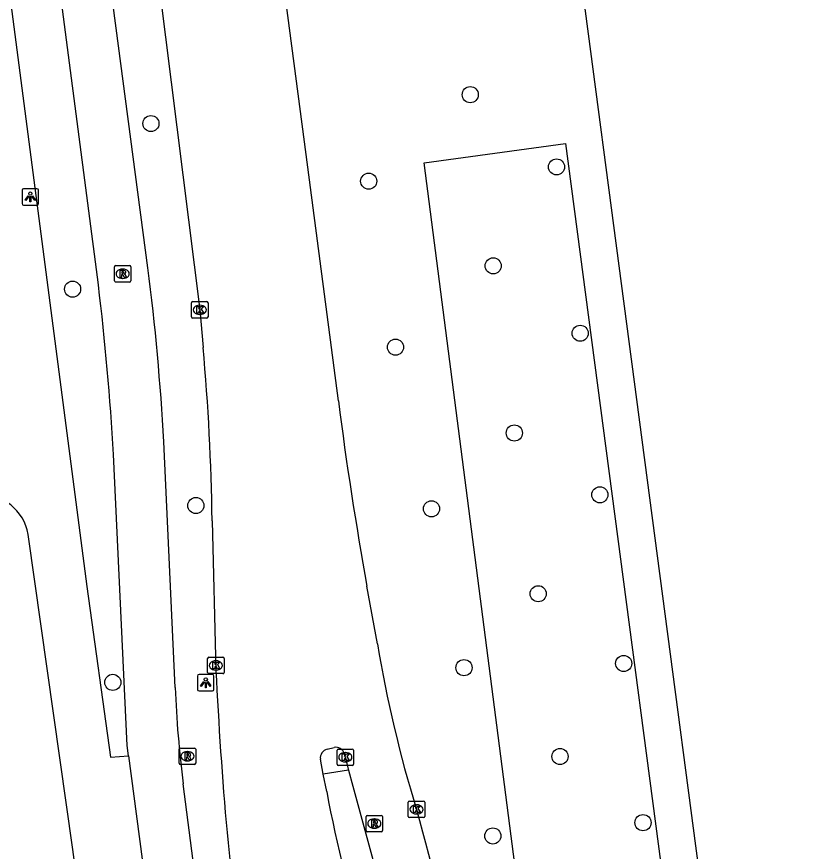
# Model space of a CAD drawing. Extents: x 160557 to 161245, y 385330 to 386505.
# Drawn here: x 161143.5 to 161192.1, y 385813.3 to 385863.9 of the extents above; entities that cross this region are included whole.
import ezdxf

# ---------------------------------------------------------------- set-up
doc = ezdxf.new("R2010")
doc.units = 0
for name, color, linetype in [('IMGEO_Berm_groen', 7, 'Continuous'), ('IMGEO_Boom', 7, 'Continuous'), ('IMGEO_Fietspad_gesloten', 7, 'Continuous'), ('IMGEO_Kolk', 7, 'Continuous'), ('IMGEO_Lichtpunt', 7, 'Continuous'), ('IMGEO_OVBaan_gesloten', 7, 'Continuous'), ('IMGEO_Rijbaan_regionaal_gesloten', 7, 'Continuous'), ('IMGEO_Rioolput', 7, 'Continuous'), ('IMGEO_Verkeerseiland_gesloten', 7, 'Continuous'), ('IMGEO_Voetpad_open', 7, 'Continuous')]:
    doc.layers.add(name, color=color, linetype=linetype)

msp = doc.modelspace()

# ---------------------------------------------------------------- linework, layer by layer
at = {"layer": 'IMGEO_Berm_groen'}
msp.add_lwpolyline([(161176.794, 385856.248), (161185.746, 385788.543), (161176.97, 385787.315), (161168.216, 385855.075), (161176.794, 385856.248)], dxfattribs=at)
at = {"layer": 'IMGEO_Boom'}
for centre in [(161171.014, 385859.211), (161151.642, 385857.458), (161176.25, 385854.829), (161164.854, 385853.963), (161172.407, 385848.826), (161146.889, 385847.415), (161177.683, 385844.736), (161166.479, 385843.894), (161173.688, 385838.684), (161178.878, 385834.937), (161154.369, 385834.284), (161168.663, 385834.087), (161175.137, 385828.933), (161170.634, 385824.447), (161180.323, 385824.704), (161149.328, 385823.555), (161176.458, 385819.057), (161181.493, 385815.044), (161172.384, 385814.237)]:
    msp.add_circle(centre, 0.489, dxfattribs=at)
at = {"layer": 'IMGEO_Fietspad_gesloten'}
for points in [[(161148.452, 385847.677), (161138.394, 385924.653), (161138.05, 385927.289), (161136.446, 385938.828), (161135.875, 385944.268), (161133.517, 385961.082), (161129.434, 385991.971), (161128.166, 386002.978), (161126.999, 386010.941), (161125.68, 386021.034), (161123.854, 386033.968), (161119.01, 386071.603), (161113.888, 386108.427), (161111.412, 386121.611), (161110.531, 386125.651)], [(161151.452, 385848.709), (161143.69, 385907.496), (161141.35, 385925.019), (161118.602, 386095.351), (161117.244, 386105.163), (161114.201, 386122.678), (161114.101, 386123.435), (161114.09, 386123.518), (161114.029, 386123.972), (161114.019, 386124.048), (161114.009, 386124.124), (161113.973, 386124.396), (161113.936, 386124.668)], [(161153.109, 385823.25), (161152.42, 385838.155)], [(161150.29, 385819.102), (161150.208, 385819.722), (161149.367, 385837.379)], [(161150.29, 385819.102), (161155.533, 385779.346), (161155.867, 385776.371), (161156.899, 385762.386), (161157.208, 385759.496)], [(161160.791, 385753.141), (161160.025, 385761.199), (161158.851, 385776.764), (161153.599, 385817.399)]]:
    msp.add_lwpolyline(points, dxfattribs=at)
for centre, radius, start, end in [((161014.099, 385830.79), 138.517, 3.04798, 7.43289), ((160993.975, 385828.762), 155.631, 3.17409, 6.98095), ((161224.598, 385826.291), 71.554, 182.43573, 187.13856)]:
    msp.add_arc(centre, radius, start, end, dxfattribs=at)
at = {"layer": 'IMGEO_Kolk'}
for p, q in [((161154.18, 385846.656), (161155.032, 385846.656)), ((161154.105, 385845.73), (161154.105, 385846.582)), ((161154.593, 385846.436), (161154.618, 385846.436)), ((161155.106, 385846.582), (161155.106, 385845.73)), ((161155.032, 385845.656), (161154.18, 385845.656)), ((161154.616, 385845.876), (161154.591, 385845.876)), ((161155.083, 385824.158), (161155.083, 385825.01)), ((161155.158, 385825.084), (161156.01, 385825.084)), ((161155.571, 385824.864), (161155.596, 385824.864)), ((161156.084, 385825.01), (161156.084, 385824.158)), ((161156.01, 385824.084), (161155.158, 385824.084)), ((161155.594, 385824.304), (161155.569, 385824.304)), ((161162.932, 385818.586), (161162.932, 385819.438)), ((161163.007, 385819.512), (161163.859, 385819.512)), ((161163.42, 385819.292), (161163.445, 385819.292)), ((161163.933, 385819.438), (161163.933, 385818.586)), ((161163.859, 385818.512), (161163.007, 385818.512)), ((161163.443, 385818.732), (161163.418, 385818.732)), ((161167.252, 385815.426), (161167.252, 385816.278)), ((161167.327, 385816.352), (161168.179, 385816.352)), ((161168.253, 385816.278), (161168.253, 385815.426)), ((161167.74, 385816.132), (161167.765, 385816.132)), ((161168.179, 385815.352), (161167.327, 385815.352)), ((161167.763, 385815.572), (161167.738, 385815.572))]:
    msp.add_line(p, q, dxfattribs=at)
for points in [[(161154.18, 385846.656), (161155.032, 385846.656)], [(161154.105, 385845.73), (161154.105, 385846.582)], [(161154.426, 385846.356), (161154.549, 385846.356), (161154.549, 385846.205), (161154.679, 385846.356), (161154.843, 385846.356), (161154.697, 385846.205), (161154.85, 385845.956), (161154.698, 385845.956), (161154.613, 385846.12), (161154.549, 385846.053), (161154.549, 385845.956), (161154.426, 385845.956), (161154.426, 385846.356)], [(161155.106, 385846.582), (161155.106, 385845.73)], [(161155.032, 385845.656), (161154.18, 385845.656)], [(161155.083, 385824.158), (161155.083, 385825.01)], [(161155.158, 385825.084), (161156.01, 385825.084)], [(161156.084, 385825.01), (161156.084, 385824.158)], [(161155.404, 385824.784), (161155.527, 385824.784), (161155.527, 385824.633), (161155.657, 385824.784), (161155.821, 385824.784), (161155.675, 385824.633), (161155.828, 385824.384), (161155.676, 385824.384), (161155.591, 385824.548), (161155.527, 385824.481), (161155.527, 385824.384), (161155.404, 385824.384), (161155.404, 385824.784)], [(161156.01, 385824.084), (161155.158, 385824.084)], [(161162.932, 385818.586), (161162.932, 385819.438)], [(161163.007, 385819.512), (161163.859, 385819.512)], [(161163.933, 385819.438), (161163.933, 385818.586)], [(161163.253, 385819.212), (161163.376, 385819.212), (161163.376, 385819.061), (161163.506, 385819.212), (161163.67, 385819.212), (161163.524, 385819.061), (161163.677, 385818.812), (161163.525, 385818.812), (161163.44, 385818.976), (161163.376, 385818.909), (161163.376, 385818.812), (161163.253, 385818.812), (161163.253, 385819.212)], [(161163.859, 385818.512), (161163.007, 385818.512)], [(161167.252, 385815.426), (161167.252, 385816.278)], [(161167.327, 385816.352), (161168.179, 385816.352)], [(161168.253, 385816.278), (161168.253, 385815.426)], [(161167.573, 385816.052), (161167.696, 385816.052), (161167.696, 385815.901), (161167.826, 385816.052), (161167.99, 385816.052), (161167.844, 385815.901), (161167.997, 385815.652), (161167.845, 385815.652), (161167.76, 385815.816), (161167.696, 385815.749), (161167.696, 385815.652), (161167.573, 385815.652), (161167.573, 385816.052)], [(161168.179, 385815.352), (161167.327, 385815.352)]]:
    msp.add_lwpolyline(points, dxfattribs=at)
for centre, start, end in [((161154.182, 385846.58), 91.552, 178.448), ((161154.182, 385846.58), 91.552, 178.448), ((161155.03, 385846.58), 1.552, 88.448), ((161155.03, 385846.58), 1.552, 88.448), ((161154.182, 385845.732), 181.552, 268.448), ((161154.182, 385845.732), 181.552, 268.448), ((161155.03, 385845.732), 271.552, 358.448), ((161155.03, 385845.732), 271.552, 358.448), ((161155.16, 385825.008), 91.552, 178.448), ((161155.16, 385825.008), 91.552, 178.448), ((161156.008, 385825.008), 1.552, 88.448), ((161156.008, 385825.008), 1.552, 88.448), ((161155.16, 385824.16), 181.552, 268.448), ((161155.16, 385824.16), 181.552, 268.448), ((161156.008, 385824.16), 271.552, 358.448), ((161156.008, 385824.16), 271.552, 358.448), ((161163.009, 385819.436), 91.552, 178.448), ((161163.009, 385819.436), 91.552, 178.448), ((161163.857, 385819.436), 1.552, 88.448), ((161163.857, 385819.436), 1.552, 88.448), ((161163.009, 385818.588), 181.552, 268.448), ((161163.009, 385818.588), 181.552, 268.448), ((161163.857, 385818.588), 271.552, 358.448), ((161163.857, 385818.588), 271.552, 358.448), ((161167.329, 385816.276), 91.552, 178.448), ((161167.329, 385816.276), 91.552, 178.448), ((161168.177, 385816.276), 1.552, 88.448), ((161168.177, 385816.276), 1.552, 88.448), ((161167.329, 385815.428), 181.552, 268.448), ((161167.329, 385815.428), 181.552, 268.448), ((161168.177, 385815.428), 271.552, 358.448), ((161168.177, 385815.428), 271.552, 358.448)]:
    msp.add_arc(centre, 0.0765, start, end, dxfattribs=at)
for centre, major_axis, ratio, start_param, end_param in [((161154.592, 385846.156), (-0.387, 0.002), 0.722429, 4.712389, 7.853982), ((161154.617, 385846.156), (-0.39, 0.002), 0.717154, 1.570796, 4.712389), ((161155.57, 385824.584), (-0.387, 0.002), 0.722429, 4.712389, 7.853982), ((161155.595, 385824.584), (-0.39, 0.002), 0.717154, 1.570796, 4.712389), ((161163.419, 385819.012), (-0.387, 0.002), 0.722429, 4.712389, 7.853982), ((161163.444, 385819.012), (-0.39, 0.002), 0.717154, 1.570796, 4.712389), ((161167.739, 385815.852), (-0.387, 0.002), 0.722429, 4.712389, 7.853982), ((161167.764, 385815.852), (-0.39, 0.002), 0.717154, 1.570796, 4.712389)]:
    msp.add_ellipse(centre, major_axis=major_axis, ratio=ratio, start_param=start_param, end_param=end_param, dxfattribs=at)
at = {"layer": 'IMGEO_Lichtpunt'}
for p, q in [((161143.826, 385853.411), (161143.826, 385852.604)), ((161143.826, 385853.411), (161143.826, 385852.604)), ((161144.728, 385853.506), (161143.92, 385853.506)), ((161144.728, 385853.506), (161143.92, 385853.506)), ((161144.822, 385852.604), (161144.822, 385853.411)), ((161144.822, 385852.604), (161144.822, 385853.411)), ((161143.92, 385852.51), (161144.728, 385852.51)), ((161143.92, 385852.51), (161144.728, 385852.51)), ((161154.468, 385823.939), (161154.468, 385823.132)), ((161154.468, 385823.939), (161154.468, 385823.132)), ((161155.37, 385824.034), (161154.562, 385824.034)), ((161155.37, 385824.034), (161154.562, 385824.034)), ((161155.464, 385823.132), (161155.464, 385823.939)), ((161155.464, 385823.132), (161155.464, 385823.939)), ((161154.562, 385823.038), (161155.37, 385823.038)), ((161154.562, 385823.038), (161155.37, 385823.038))]:
    msp.add_line(p, q, dxfattribs=at)
for points in [[(161144.2, 385853.075), (161144.239, 385853.047), (161144.051, 385852.785), (161144.013, 385852.812), (161144.2, 385853.075)], [(161144.302, 385853.027), (161144.349, 385853.027), (161144.349, 385852.705), (161144.302, 385852.705), (161144.302, 385853.027)], [(161144.412, 385853.047), (161144.45, 385853.074), (161144.637, 385852.812), (161144.598, 385852.784), (161144.412, 385853.047)], [(161154.842, 385823.603), (161154.881, 385823.575), (161154.693, 385823.313), (161154.655, 385823.34), (161154.842, 385823.603)], [(161154.944, 385823.555), (161154.991, 385823.555), (161154.991, 385823.233), (161154.944, 385823.233), (161154.944, 385823.555)], [(161155.054, 385823.575), (161155.092, 385823.602), (161155.279, 385823.34), (161155.24, 385823.312), (161155.054, 385823.575)]]:
    msp.add_lwpolyline(points, dxfattribs=at)
for centre in [(161144.325, 385853.209), (161154.967, 385823.737)]:
    msp.add_circle(centre, 0.0994, dxfattribs=at)
for centre, start, end in [((161143.92, 385853.411), 90, 180), ((161143.92, 385853.411), 90, 180), ((161144.728, 385853.411), 0, 90), ((161144.728, 385853.411), 0, 90), ((161143.92, 385852.604), 180, 270), ((161143.92, 385852.604), 180, 270), ((161144.728, 385852.604), 270, 0), ((161144.728, 385852.604), 270, 360), ((161154.562, 385823.939), 90, 180), ((161154.562, 385823.939), 90, 180), ((161155.37, 385823.939), 0, 90), ((161155.37, 385823.939), 0, 90), ((161154.562, 385823.132), 180, 270), ((161154.562, 385823.132), 180, 270), ((161155.37, 385823.132), 270, 0), ((161155.37, 385823.132), 270, 360)]:
    msp.add_arc(centre, 0.0946, start, end, dxfattribs=at)
at = {"layer": 'IMGEO_OVBaan_gesloten'}
msp.add_lwpolyline([(161171.762, 385911.427), (161191.085, 385765.148), (161192.123, 385757.419), (161192.129, 385757.369)], dxfattribs=at)
at = {"layer": 'IMGEO_Rijbaan_regionaal_gesloten'}
for points in [[(161117.704, 386125.534), (161117.793, 386125.135), (161118.324, 386120.92), (161138.432, 385969.231), (161143.986, 385926.464), (161144.136, 385925.363), (161149.384, 385886.841), (161152.178, 385865.454), (161154.606, 385846.156), (161154.812, 385843.88)], [(161163.014, 385840.627), (161161.069, 385855.588), (161157.861, 385879.822)], [(161155.357, 385833.364), (161155.589, 385824.286)], [(161165.383, 385825.887), (161164.75, 385829.392)], [(161162.331, 385819.5), (161162.761, 385819.611)], [(161163.369, 385819.252), (161163.433, 385819.012), (161163.628, 385818.238)], [(161162.095, 385817.984), (161161.92, 385818.897)], [(161163.628, 385818.238), (161163.883, 385817.258), (161165.106, 385812.806)], [(161162.311, 385816.931), (161162.095, 385817.984)]]:
    msp.add_lwpolyline(points, dxfattribs=at)
for centre, radius, start, end in [((161010.39, 385831.123), 144.985, 0.88561, 5.04788), ((161379.9, 385868.388), 218.656, 187.29409, 190.27334), ((161241.422, 385838.548), 77.086, 189.45343, 197.12306), ((161373.346, 385834.244), 217.984, 182.61838, 187.80728), ((161162.478, 385818.958), 0.561, 105.1511, 186.2929), ((161162.852, 385819.07), 0.549, 19.3797, 99.5), ((161228.023, 385828.8), 66.776, 190.23804, 198.83907), ((161385.188, 385872.421), 224.673, 194.58299, 197.45459)]:
    msp.add_arc(centre, radius, start, end, dxfattribs=at)
at = {"layer": 'IMGEO_Rioolput'}
for p, q in [((161149.425, 385847.92), (161149.425, 385848.772)), ((161149.5, 385848.846), (161150.352, 385848.846)), ((161149.913, 385848.626), (161149.938, 385848.626)), ((161150.426, 385848.772), (161150.426, 385847.92)), ((161150.352, 385847.846), (161149.5, 385847.846)), ((161149.936, 385848.066), (161149.911, 385848.066)), ((161153.357, 385818.647), (161153.357, 385819.499)), ((161153.432, 385819.573), (161154.284, 385819.573)), ((161153.845, 385819.353), (161153.87, 385819.353)), ((161154.358, 385819.499), (161154.358, 385818.647)), ((161153.868, 385818.793), (161153.843, 385818.793)), ((161154.284, 385818.573), (161153.432, 385818.573)), ((161164.692, 385814.562), (161164.692, 385815.414)), ((161164.767, 385815.488), (161165.619, 385815.488)), ((161165.18, 385815.268), (161165.205, 385815.268)), ((161165.693, 385815.414), (161165.693, 385814.562)), ((161165.203, 385814.708), (161165.178, 385814.708)), ((161165.619, 385814.488), (161164.767, 385814.488))]:
    msp.add_line(p, q, dxfattribs=at)
for points in [[(161149.425, 385847.92), (161149.425, 385848.772)], [(161149.5, 385848.846), (161150.352, 385848.846)], [(161150.426, 385848.772), (161150.426, 385847.92)], [(161150.014, 385848.544), (161149.762, 385848.546), (161149.762, 385848.146)], [(161149.762, 385848.146), (161149.886, 385848.146), (161149.886, 385848.308), (161149.897, 385848.308)], [(161149.94, 385848.465), (161149.886, 385848.465), (161149.886, 385848.384)], [(161149.886, 385848.384), (161149.938, 385848.384)], [(161149.944, 385848.279), (161150.015, 385848.146), (161150.155, 385848.146), (161150.09, 385848.272)], [(161150.352, 385847.846), (161149.5, 385847.846)], [(161153.357, 385818.647), (161153.357, 385819.499)], [(161153.432, 385819.573), (161154.284, 385819.573)], [(161153.946, 385819.271), (161153.694, 385819.273), (161153.694, 385818.873)], [(161154.358, 385819.499), (161154.358, 385818.647)], [(161153.694, 385818.873), (161153.818, 385818.873), (161153.818, 385819.035), (161153.829, 385819.035)], [(161153.872, 385819.192), (161153.818, 385819.192), (161153.818, 385819.111)], [(161153.818, 385819.111), (161153.87, 385819.111)], [(161153.876, 385819.006), (161153.947, 385818.873), (161154.087, 385818.873), (161154.022, 385818.999)], [(161154.284, 385818.573), (161153.432, 385818.573)], [(161164.692, 385814.562), (161164.692, 385815.414)], [(161164.767, 385815.488), (161165.619, 385815.488)], [(161165.693, 385815.414), (161165.693, 385814.562)], [(161165.281, 385815.186), (161165.029, 385815.188), (161165.029, 385814.788)], [(161165.029, 385814.788), (161165.153, 385814.788), (161165.153, 385814.95), (161165.164, 385814.95)], [(161165.207, 385815.107), (161165.153, 385815.107), (161165.153, 385815.026)], [(161165.153, 385815.026), (161165.205, 385815.026)], [(161165.211, 385814.921), (161165.282, 385814.788), (161165.422, 385814.788), (161165.357, 385814.914)], [(161165.619, 385814.488), (161164.767, 385814.488)]]:
    msp.add_lwpolyline(points, dxfattribs=at)
for centre, radius, start, end in [((161149.502, 385848.77), 0.0765, 91.552, 178.448), ((161149.502, 385848.77), 0.0765, 91.552, 178.448), ((161150.35, 385848.77), 0.0765, 1.552, 88.448), ((161150.35, 385848.77), 0.0765, 1.552, 88.448), ((161149.896, 385848.255), 0.0533, 26.0293, 88.6989), ((161149.922, 385848.573), 0.19, 274.7715, 282.9687), ((161149.946, 385848.369), 0.0964, 77.0061, 93.1865), ((161149.96, 385848.426), 0.0378, 276.6634, 79.6772), ((161150.013, 385848.434), 0.109, 350.3612, 89.416), ((161150.011, 385848.434), 0.112, 277.5842, 350.9817), ((161149.995, 385848.219), 0.108, 29.5134, 73.7905), ((161149.502, 385847.922), 0.0765, 181.552, 268.448), ((161149.502, 385847.922), 0.0765, 181.552, 268.448), ((161150.35, 385847.922), 0.0765, 271.552, 358.448), ((161150.35, 385847.922), 0.0765, 271.552, 358.448), ((161153.434, 385819.497), 0.0765, 91.552, 178.448), ((161153.434, 385819.497), 0.0765, 91.552, 178.448), ((161153.945, 385819.161), 0.109, 350.3612, 89.416), ((161154.282, 385819.497), 0.0765, 1.552, 88.448), ((161154.282, 385819.497), 0.0765, 1.552, 88.448), ((161153.828, 385818.982), 0.0533, 26.0293, 88.6989), ((161153.854, 385819.3), 0.19, 274.7715, 282.9687), ((161153.878, 385819.096), 0.0964, 77.0061, 93.1865), ((161153.892, 385819.153), 0.0378, 276.6634, 79.6772), ((161153.943, 385819.161), 0.112, 277.5842, 350.9817), ((161153.927, 385818.946), 0.108, 29.5134, 73.7905), ((161153.434, 385818.649), 0.0765, 181.552, 268.448), ((161153.434, 385818.649), 0.0765, 181.552, 268.448), ((161154.282, 385818.649), 0.0765, 271.552, 358.448), ((161154.282, 385818.649), 0.0765, 271.552, 358.448), ((161164.769, 385815.412), 0.0765, 91.552, 178.448), ((161164.769, 385815.412), 0.0765, 91.552, 178.448), ((161165.617, 385815.412), 0.0765, 1.552, 88.448), ((161165.617, 385815.412), 0.0765, 1.552, 88.448), ((161165.163, 385814.897), 0.0533, 26.0293, 88.6989), ((161165.189, 385815.215), 0.19, 274.7715, 282.9687), ((161165.213, 385815.011), 0.0964, 77.0061, 93.1865), ((161165.227, 385815.068), 0.0378, 276.6634, 79.6772), ((161165.28, 385815.076), 0.109, 350.3612, 89.416), ((161165.278, 385815.076), 0.112, 277.5842, 350.9817), ((161165.262, 385814.861), 0.108, 29.5134, 73.7905), ((161164.769, 385814.564), 0.0765, 181.552, 268.448), ((161164.769, 385814.564), 0.0765, 181.552, 268.448), ((161165.617, 385814.564), 0.0765, 271.552, 358.448), ((161165.617, 385814.564), 0.0765, 271.552, 358.448)]:
    msp.add_arc(centre, radius, start, end, dxfattribs=at)
for centre, major_axis, ratio, start_param, end_param in [((161149.912, 385848.346), (-0.387, 0.002), 0.722429, 4.712389, 7.853982), ((161149.937, 385848.346), (-0.39, 0.002), 0.717154, 1.570796, 4.712389), ((161153.844, 385819.073), (-0.387, 0.002), 0.722429, 4.712389, 7.853982), ((161153.869, 385819.073), (-0.39, 0.002), 0.717154, 1.570796, 4.712389), ((161165.179, 385814.988), (-0.387, 0.002), 0.722429, 4.712389, 7.853982), ((161165.204, 385814.988), (-0.39, 0.002), 0.717154, 1.570796, 4.712389)]:
    msp.add_ellipse(centre, major_axis=major_axis, ratio=ratio, start_param=start_param, end_param=end_param, dxfattribs=at)
at = {"layer": 'IMGEO_Verkeerseiland_gesloten'}
msp.add_lwpolyline([(161163.628, 385818.238), (161162.095, 385817.984)], dxfattribs=at)
at = {"layer": 'IMGEO_Voetpad_open'}
for points in [[(161135.368, 385924.28), (161147.764, 385829.368), (161149.183, 385819.023), (161150.29, 385819.102)], [(161148.879, 385798.46), (161146.898, 385813.418), (161144.195, 385832.536)]]:
    msp.add_lwpolyline(points, dxfattribs=at)
msp.add_arc((161141.348, 385832.051), 2.888, 9.6777, 93.8166, dxfattribs=at)

doc.saveas('drawing.dxf')
